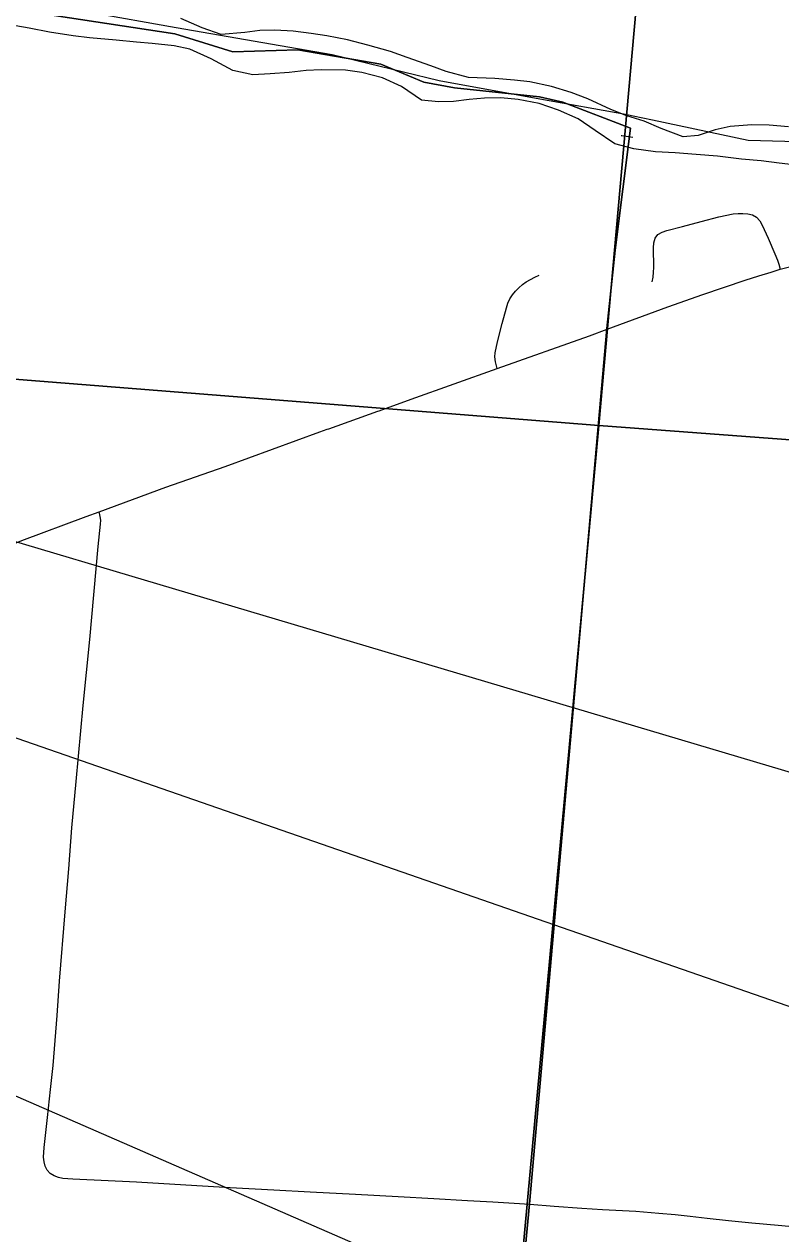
# Model space of a CAD drawing. Extents: x 0 to 34, y 0 to 22.
# Drawn here: x 6.722 to 7.201, y 16.653 to 17.42 of the extents above; entities that cross this region are included whole.
import ezdxf

# ---------------------------------------------------------------- set-up
doc = ezdxf.new("R2010")
doc.units = 0
for name, color, linetype in [('GM_X_City_Street', 7, 'Continuous'), ('GM_X_County_Road', 7, 'Continuous'), ('GM_X_Major_River', 7, 'Continuous'), ('GM_X_Minor_River', 7, 'Continuous'), ('GM_X_Section', 7, 'Continuous'), ('GM_X_Township_Road', 7, 'Continuous'), ('SC_Shading1', 7, 'Continuous'), ('SH_Text', 7, 'Continuous')]:
    doc.layers.add(name, color=color, linetype=linetype)

msp = doc.modelspace()

# ---------------------------------------------------------------- linework, layer by layer
at = {"layer": 'GM_X_City_Street'}
for points in [[(6.66628, 17.44144), (6.74058, 17.42544), (6.81714, 17.41401), (6.85372, 17.4026), (6.89487, 17.40374), (6.94745, 17.3946), (6.97487, 17.38319), (6.9943, 17.37976), (7.04803, 17.37405), (7.06288, 17.37063), (7.10576, 17.35413), (7.09603, 17.27672), (7.09067, 17.22717), (7.04166, 16.67227), (7.00995, 16.33702), (6.9769, 15.98056), (6.97644, 15.97544), (6.97455, 15.95473), (6.97423, 15.95123), (6.8413, 14.49295)], [(6.8413, 14.49295), (6.97423, 15.95123), (6.97455, 15.95473), (6.97644, 15.97544), (6.9769, 15.98056), (7.00995, 16.33702), (7.04166, 16.67227), (7.09067, 17.22717), (7.09603, 17.27672), (7.10576, 17.35413), (7.06288, 17.37063), (7.04803, 17.37405), (6.9943, 17.37976), (6.97487, 17.38319), (6.94745, 17.3946), (6.89487, 17.40374), (6.85372, 17.4026), (6.81714, 17.41401), (6.74058, 17.42544), (6.66628, 17.44144)]]:
    msp.add_lwpolyline(points, dxfattribs=at)
at = {"layer": 'GM_X_County_Road'}
for points in [[(7.20055, 17.26466), (7.20712, 17.26645), (7.21682, 17.26896), (7.22837, 17.27173), (7.24312, 17.27488), (7.25331, 17.27652), (7.26926, 17.27915), (7.28653, 17.28129), (7.29641, 17.28205)], [(7.0909, 17.22664), (7.12931, 17.24083), (7.15155, 17.24857), (7.17838, 17.25779), (7.18686, 17.26046), (7.19481, 17.26286), (7.20055, 17.26466)], [(7.02121, 17.20166), (7.07972, 17.22251), (7.0909, 17.22664)], [(6.94555, 17.17467), (6.94649, 17.175), (6.96682, 17.18228), (7.02121, 17.20166)], [(6.91359, 17.16323), (6.91451, 17.16356), (6.94555, 17.17467)], [(6.76906, 17.1109), (6.81146, 17.12647), (6.84892, 17.13969), (6.909, 17.16159), (6.91359, 17.16323)], [(6.45713, 16.95649), (6.48794, 16.97339), (6.53421, 16.99855), (6.57373, 17.02005), (6.6055, 17.03719), (6.63283, 17.05199), (6.66315, 17.06782), (6.67715, 17.07462), (6.6971, 17.0834), (6.72017, 17.09274), (6.76095, 17.10793), (6.76906, 17.1109)]]:
    msp.add_lwpolyline(points, dxfattribs=at)
at = {"layer": 'GM_X_Major_River'}
for points in [[(7.20566, 17.35498), (7.19354, 17.35603), (7.18254, 17.35629), (7.16884, 17.35509), (7.1593, 17.35303), (7.14859, 17.34949), (7.13908, 17.34857), (7.12516, 17.35383), (7.11427, 17.35865), (7.10334, 17.36194), (7.09319, 17.36598), (7.07855, 17.37278), (7.06802, 17.37682), (7.05558, 17.38053), (7.04199, 17.38351), (7.03215, 17.3845), (7.01965, 17.38555), (7.00297, 17.38633), (6.98901, 17.39007), (6.97923, 17.39372), (6.96417, 17.39901), (6.95363, 17.40267), (6.93931, 17.40681), (6.92648, 17.41015), (6.91326, 17.41274), (6.90343, 17.41411), (6.89207, 17.41551), (6.88032, 17.41617), (6.87083, 17.41601), (6.86131, 17.41472), (6.84648, 17.41355), (6.83443, 17.41763), (6.82091, 17.42364)], [(6.99349, 17.37098), (6.984, 17.37082), (6.9734, 17.37183), (6.9607, 17.38049), (6.94869, 17.38608), (6.93548, 17.38943), (6.92527, 17.39081), (6.90971, 17.39118), (6.90021, 17.39064), (6.88955, 17.38937), (6.87739, 17.38852), (6.86637, 17.38802), (6.85391, 17.39059), (6.84004, 17.39813), (6.82652, 17.40414), (6.8167, 17.40627), (6.8027, 17.40774), (6.79285, 17.40873), (6.77997, 17.40979), (6.76293, 17.41133), (6.75272, 17.41271), (6.73759, 17.41497), (6.72474, 17.41755), (6.71151, 17.41976)], [(7.21267, 17.33052), (7.1998, 17.33196), (7.18844, 17.33336), (7.17594, 17.33442), (7.1608, 17.33629), (7.14717, 17.33737), (7.13391, 17.33844), (7.1214, 17.33912), (7.10778, 17.34096), (7.09571, 17.34428), (7.08338, 17.35254), (7.07255, 17.36001), (7.06016, 17.36561), (7.04774, 17.36971), (7.03451, 17.37229), (7.02353, 17.37331), (7.01328, 17.37317), (7.00339, 17.37227), (6.99349, 17.37098)]]:
    msp.add_lwpolyline(points, dxfattribs=at)
at = {"layer": 'GM_X_Minor_River'}
msp.add_lwpolyline([(7.1071, 17.3482), (7.10023, 17.34923), (7.09983, 17.34927)], dxfattribs=at)
at = {"layer": 'GM_X_Section'}
for points in [[(6.17707, 18.26412), (7.17505, 18.16824), (7.08554, 17.16561), (6.07115, 17.24621)], [(7.17505, 18.16824), (8.18593, 18.07293), (8.09556, 17.08999), (7.08554, 17.16561)], [(6.07115, 17.24621), (7.08554, 17.16561), (6.99203, 16.14864), (5.99022, 16.22917)], [(7.08554, 17.16561), (8.09556, 17.08999), (7.9848, 16.0585), (6.99203, 16.14864)]]:
    msp.add_lwpolyline(points, close=True, dxfattribs=at)
at = {"layer": 'GM_X_Township_Road'}
for points in [[(7.11933, 17.25668), (7.12006, 17.25968), (7.12033, 17.26276), (7.1204, 17.26585), (7.1202, 17.27824), (7.12041, 17.28133), (7.12125, 17.2843), (7.12305, 17.28675), (7.1257, 17.28829), (7.12867, 17.28921), (7.13859, 17.29183), (7.15041, 17.29491), (7.16159, 17.29786), (7.17068, 17.29973), (7.17376, 17.30005), (7.17685, 17.30006), (7.17992, 17.29979), (7.18291, 17.29907), (7.18557, 17.29759), (7.18761, 17.29533), (7.18909, 17.29264), (7.19038, 17.28995), (7.19162, 17.28722), (7.19282, 17.28443), (7.19707, 17.27448), (7.19868, 17.27034), (7.19955, 17.268), (7.20055, 17.26466)], [(7.02121, 17.20166), (7.02073, 17.20349), (7.02009, 17.20599), (7.01972, 17.20912), (7.01991, 17.2117), (7.02138, 17.21861), (7.02443, 17.23031), (7.02704, 17.2402), (7.028, 17.24309), (7.02929, 17.24583), (7.03093, 17.24838), (7.03287, 17.25072), (7.03498, 17.25292), (7.03724, 17.25496), (7.03969, 17.25676), (7.04504, 17.25964), (7.0478, 17.26091)], [(7.04189, 16.67174), (7.03203, 16.67243), (7.01842, 16.67328), (7.00239, 16.67425), (6.98101, 16.67547), (6.95842, 16.67668), (6.93157, 16.67814), (6.90278, 16.67972), (6.87982, 16.68093), (6.85212, 16.68239), (6.83463, 16.68349), (6.81701, 16.68458), (6.79275, 16.68596), (6.75238, 16.68778), (6.74624, 16.68836), (6.7433, 16.68896), (6.74055, 16.68998), (6.73815, 16.69151), (6.73626, 16.69357), (6.73495, 16.69611), (6.73422, 16.69895), (6.73397, 16.70192), (6.73428, 16.70804), (6.73648, 16.72697), (6.73842, 16.74471), (6.74, 16.75989), (6.7426, 16.79159), (6.74413, 16.8133), (6.74765, 16.85744), (6.74996, 16.88451), (6.75191, 16.91065), (6.75458, 16.93993), (6.75907, 16.98815), (6.76317, 17.03003), (6.76845, 17.08888), (6.77002, 17.10302), (6.77014, 17.10554), (6.76976, 17.108), (6.76927, 17.11002), (6.76906, 17.1109)], [(7.23782, 16.65254), (7.23458, 16.65349), (7.23028, 16.65449), (7.22563, 16.65537), (7.22103, 16.65614), (7.21485, 16.65696), (7.19919, 16.65843), (7.18252, 16.66008), (7.1678, 16.66144), (7.15414, 16.66285), (7.14342, 16.66421), (7.134, 16.66526), (7.12364, 16.66621), (7.10903, 16.66731), (7.08792, 16.66849), (7.07482, 16.66934), (7.05725, 16.67052), (7.04189, 16.67174)]]:
    msp.add_lwpolyline(points, dxfattribs=at)
at = {"layer": 'SC_Shading1'}
msp.add_lwpolyline([(6.76328, 17.42772), (6.81786, 17.41786), (6.91679, 17.40085), (6.98447, 17.38425), (7.04826, 17.37271), (7.10252, 17.36289), (7.10729, 17.36189), (7.11963, 17.35929), (7.18018, 17.34655), (7.24956, 17.34458)], dxfattribs=at)
at = {"layer": 'SH_Text'}
for points in [[(9.32768, 15.6016), (4.19831, 17.83893), (9.32768, 15.30617)], [(9.30419, 16.32069), (4.2062, 17.84001), (9.30419, 16.06828)]]:
    msp.add_lwpolyline(points, close=True, dxfattribs=at)

doc.saveas('drawing.dxf')
